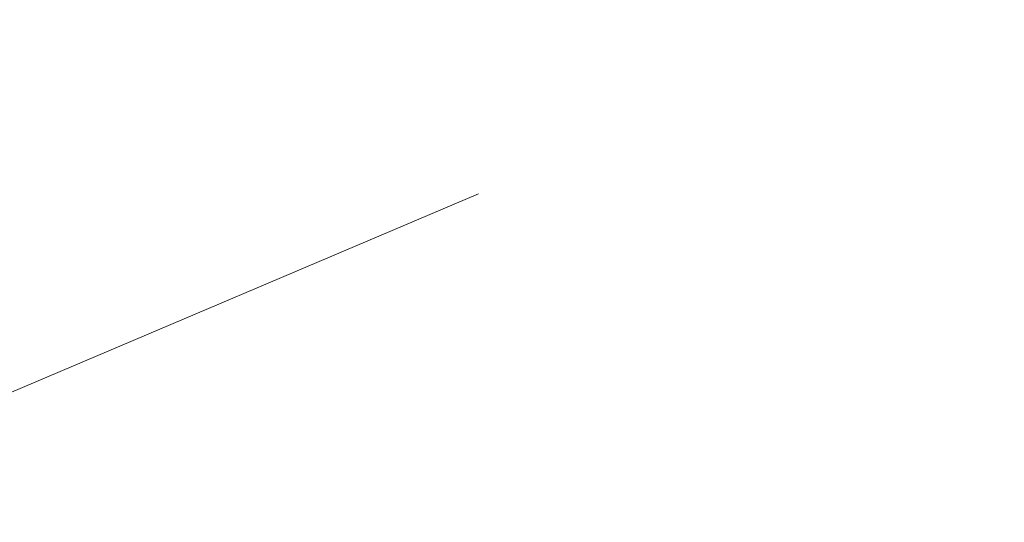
# Model space of a CAD drawing. Extents: x 1620613 to 1693141, y 557269 to 607790.
# Tile 722 of 1056: x 1620830.17 to 1620833.25, y 607317.04 to 607318.62. Entities that reach past the tile are written whole.
import ezdxf

# ---------------------------------------------------------------- set-up
doc = ezdxf.new("R2010")
doc.units = 0
doc.header["$LTSCALE"] = 10
doc.header["$MEASUREMENT"] = 0
for name, pattern in [('DGN Style 2', [7.346996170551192, 4.408197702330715, -2.938798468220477]), ('DGN Style 3', [10.28579463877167, 7.346996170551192, -2.938798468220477]), ('DGN Style 5', [5.142897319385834, 2.204098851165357, -2.938798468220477])]:
    doc.linetypes.add(name, pattern=pattern)
for name, color, linetype, lineweight in [('DT_X_Contour_Minor', 136, 'DGN Style 3', 0), ('PV_X_Driveway', 7, 'DGN Style 5', 0), ('SV_X_Top_of_Bank', 97, 'DGN Style 2', 0)]:
    doc.layers.add(name, color=color, linetype=linetype, lineweight=lineweight)

# ---------------------------------------------------------------- blocks, each defined once
blk = doc.blocks.new('*U1004')
at = {"layer": 'DT_X_Contour_Minor', "transparency": 33554559, "flags": 128}
for points, elevation in [([(-24.18095962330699, 52.19456630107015), (-26.13961108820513, 50.80046222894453), (-26.52381164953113, 50.52720175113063), (-26.83699127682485, 50.30489349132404), (-27.07914997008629, 50.13353744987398), (-27.25028772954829, 50.01313362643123), (-27.6119605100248, 49.75999305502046), (-27.86025474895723, 49.55198737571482), (-28.33388288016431, 49.11782576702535), (-29.03284490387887, 48.4575082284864), (-29.95714082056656, 47.57103476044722), (-32.72237512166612, 44.90556427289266), (-33.69162985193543, 43.94827698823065), (-34.52546831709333, 43.07551799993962), (-35.22389051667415, 42.287287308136), (-35.78689645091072, 41.58358491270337), (-37.10769058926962, 39.81974958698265), (-37.57608096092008, 39.21586285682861), (-37.99065647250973, 38.72707916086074), (-38.35141712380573, 38.35339849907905), (-38.65836291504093, 38.09482087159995), (-39.40513187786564, 37.55875124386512), (-39.65607010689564, 37.37009547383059), (-39.84880807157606, 37.20618038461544), (-39.98334577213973, 37.06700597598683), (-40.05968320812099, 36.95257224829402), (-40.18564935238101, 36.68040321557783), (-40.22203130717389, 36.57873467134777), (-40.23670256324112, 36.47785581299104), (-40.22966312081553, 36.37776664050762), (-40.20091298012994, 36.27846715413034), (-40.01608735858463, 35.81691215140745), (-40.15048069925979, 35.74531068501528), (-40.16360001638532, 35.73708894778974), (-40.14536082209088, 35.74311007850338), (-40.09576311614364, 35.76337407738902), (-40.01480689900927, 35.79788094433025), (-39.75711230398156, 35.90888974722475), (-39.66908160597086, 35.93833058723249), (-39.59826045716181, 35.94339650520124), (-39.54464885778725, 35.924087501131), (-39.50824680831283, 35.88040357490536), (-39.43412074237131, 35.73141320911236), (-39.40460542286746, 35.66106522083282), (-39.37165401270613, 35.56176403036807), (-39.33526651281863, 35.4335096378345), (-39.29544292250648, 35.2763020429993), (-39.18466522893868, 34.81847752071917), (-39.17252586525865, 34.65688272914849), (-39.21919104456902, 34.51546674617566), (-39.32466076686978, 34.39422957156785), (-39.48893503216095, 34.2931712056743), (-40.00540579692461, 34.0505873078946), (-40.19436498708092, 33.96038744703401), (-40.37388948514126, 33.87172578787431), (-40.54397928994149, 33.78460233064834), (-40.70463440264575, 33.69901707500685), (-41.12046844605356, 33.47284066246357), (-41.26366915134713, 33.39187158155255), (-41.38139573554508, 33.31859664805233), (-41.4736481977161, 33.25301586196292), (-41.54042653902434, 33.19512922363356), (-41.68453661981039, 33.05102371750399), (-41.74308398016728, 32.99779644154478), (-41.81064350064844, 32.94619374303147), (-41.88721518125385, 32.89621562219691), (-41.97279902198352, 32.84786207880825), (-42.21303881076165, 32.72108539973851), (-42.29075835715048, 32.67889523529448), (-42.34373715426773, 32.64740725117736), (-42.37197520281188, 32.62662144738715), (-42.37547250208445, 32.61653782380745), (-42.35181096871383, 32.60391773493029), (-42.39091265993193, 32.583645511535), (-42.52596388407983, 32.53229390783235), (-42.75696464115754, 32.44986292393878), (-43.08391493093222, 32.33635255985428), (-44.0837150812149, 31.99221908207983), (-44.42547770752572, 31.87377317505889), (-44.70091547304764, 31.776535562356), (-44.91002837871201, 31.70050624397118), (-45.05281642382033, 31.64568522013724), (-45.34515139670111, 31.52777354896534), (-45.44244383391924, 31.48830485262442), (-45.51506991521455, 31.45833251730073), (-45.56302964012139, 31.43785654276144), (-45.58632300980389, 31.42687692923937), (-45.61555018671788, 31.41025977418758), (-45.65389966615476, 31.39085678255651), (-45.74702772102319, 31.34511067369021), (-45.89493435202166, 31.27302144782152), (-46.0976195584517, 31.1745891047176), (-46.71115154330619, 30.87697870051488), (-46.99779240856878, 30.74271758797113), (-47.39756601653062, 30.56314205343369), (-47.91047236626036, 30.33825209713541), (-48.53651145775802, 30.06804771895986), (-50.35679269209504, 29.28708348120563), (-51.06820952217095, 28.98171731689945), (-51.83724908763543, 28.65134200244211), (-52.66391138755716, 28.29595753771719), (-53.54819642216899, 27.91556392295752), (-55.9831201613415, 26.86783541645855), (-57.01666897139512, 26.41871289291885), (-58.29112259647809, 25.85714170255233), (-59.80648103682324, 25.18312184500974), (-61.56274429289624, 24.39665332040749), (-66.5673193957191, 22.14947236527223), (-68.33273958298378, 21.3572880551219), (-69.87556881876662, 20.66612084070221), (-71.19580710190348, 20.07597072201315), (-72.29345443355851, 19.58683769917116), (-74.92372604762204, 18.41717243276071), (-76.0391293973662, 17.92006916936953), (-77.4126357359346, 17.30600832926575), (-79.04424506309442, 16.57498991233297), (-80.93395737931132, 15.72701391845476), (-86.31732754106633, 13.30980116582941), (-88.17255430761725, 12.47632087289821), (-89.70070698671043, 11.78878955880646), (-90.90178557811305, 11.24720722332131), (-91.77579008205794, 10.85157386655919), (-93.67036997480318, 9.991150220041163), (-94.38000876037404, 9.669193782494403), (-95.0879901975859, 9.348642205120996), (-95.79431428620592, 9.02949548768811), (-96.49898102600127, 8.71175363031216), (-98.37588253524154, 7.866315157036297), (-99.06783932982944, 7.55473544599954), (-99.73603358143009, 7.254075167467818), (-100.380465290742, 6.964334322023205), (-101.0011344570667, 6.685512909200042), (-102.6245688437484, 5.956548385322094), (-103.1982293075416, 5.697795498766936), (-103.7016349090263, 5.468260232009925), (-104.1347856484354, 5.26794258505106), (-104.4976815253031, 5.096842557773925), (-105.3717307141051, 4.679532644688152), (-105.6991237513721, 4.523773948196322), (-106.0257659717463, 4.369480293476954), (-106.3516573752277, 4.216651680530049), (-106.6767979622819, 4.065288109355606), (-107.5428384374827, 3.663605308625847), (-107.8765955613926, 3.5093037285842), (-108.228336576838, 3.347661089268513), (-108.5980614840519, 3.178677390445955), (-108.9857702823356, 3.002352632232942), (-110.0436389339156, 2.522365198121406), (-110.3899303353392, 2.366441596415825), (-110.6354030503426, 2.258661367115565), (-110.7800570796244, 2.199024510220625), (-110.8238924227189, 2.187531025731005), (-110.8063617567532, 2.221072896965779), (-110.8176179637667, 2.22399142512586), (-110.864534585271, 2.207590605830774), (-110.9471116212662, 2.171870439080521), (-111.065349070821, 2.116830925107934), (-111.4281961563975, 1.944299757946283), (-111.549772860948, 1.887374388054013), (-111.6423676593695, 1.845996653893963), (-111.7059805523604, 1.820166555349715), (-111.7406115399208, 1.809884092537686), (-111.7943182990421, 1.803194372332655), (-111.8286533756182, 1.792639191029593), (-111.8913785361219, 1.765990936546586), (-111.9824937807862, 1.723249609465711), (-112.1019991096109, 1.66441520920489), (-112.4585334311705, 1.486066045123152), (-112.6107108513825, 1.409811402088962), (-112.7998423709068, 1.314809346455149), (-113.0259279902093, 1.201059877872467), (-113.2889677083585, 1.068562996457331), (-114.0396790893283, 0.69024142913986), (-114.2872314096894, 0.568059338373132), (-114.4668548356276, 0.4852542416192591), (-114.5785493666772, 0.4418261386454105), (-114.6223150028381, 0.4377750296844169), (-114.648451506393, 0.4794747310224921), (-114.6577560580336, 0.4941408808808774), (-114.6660673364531, 0.5068645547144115), (-114.6733853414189, 0.5176457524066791), (-114.6797100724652, 0.5264844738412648), (-114.7069078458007, 0.5631993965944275), (-114.8184190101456, 0.5857427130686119), (-114.8512880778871, 0.5817863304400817), (-114.9021047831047, 0.5602557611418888), (-114.9708691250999, 0.521151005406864), (-115.0575811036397, 0.4644720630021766), (-115.3127432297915, 0.2898959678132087), (-115.4414968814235, 0.1639744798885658), (-115.6363862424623, -0.08285791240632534), (-115.8974113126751, -0.4506012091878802), (-116.2245720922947, -0.9392554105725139), (-117.1851817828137, -2.403547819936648), (-117.5714658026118, -2.953456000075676), (-118.0098605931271, -3.504961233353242), (-118.500366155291, -4.058063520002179), (-119.0429824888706, -4.612762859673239), (-120.5594404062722, -6.094090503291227), (-121.1927058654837, -6.659830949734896), (-121.9551588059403, -7.246056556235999), (-122.8467992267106, -7.852767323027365), (-123.8676271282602, -8.479963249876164), (-126.7620848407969, -10.17979926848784), (-127.864000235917, -10.8284669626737), (-128.9989031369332, -11.49959303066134), (-130.1667935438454, -12.19317747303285), (-131.3676714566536, -12.90922028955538), (-134.6139958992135, -14.84861229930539), (-135.6910177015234, -15.49258175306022), (-136.4873397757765, -15.96994610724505), (-137.00296212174, -16.28070536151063), (-137.237884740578, -16.42485951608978), (-137.4900787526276, -16.58713046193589), (-137.7565083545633, -16.75856111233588), (-138.3666516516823, -17.1511498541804), (-139.3205086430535, -17.76489668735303), (-140.6180793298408, -18.59980161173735), (-144.5365527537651, -21.12109219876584), (-146.057583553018, -22.07550189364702), (-147.6818208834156, -23.04776303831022), (-149.4092647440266, -24.03787563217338), (-151.2399151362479, -25.04583967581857), (-156.2592582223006, -27.75754572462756), (-157.9071188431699, -28.64785731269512), (-159.0861933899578, -29.28501254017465), (-159.7964818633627, -29.66901140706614), (-160.0379842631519, -29.799853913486), (-160.0569425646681, -29.81122544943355), (-160.0890574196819, -29.82893668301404), (-160.1711832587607, -29.87354173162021), (-160.3033200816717, -29.94504059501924), (-160.4854678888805, -30.04343327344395), (-161.0378766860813, -30.34167216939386), (-161.453391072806, -30.58673781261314), (-162.2856276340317, -31.09825556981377), (-163.5345863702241, -31.8762254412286), (-165.2002672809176, -32.92064742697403), (-173.9457966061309, -38.41633829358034), (-174.5053201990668, -38.7314004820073), (-174.867815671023, -38.89980899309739), (-175.7155062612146, -39.27000787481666), (-177.0483919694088, -39.84199712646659), (-178.8664727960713, -40.61577674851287), (-184.3616151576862, -42.94824290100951), (-186.1728366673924, -43.71679719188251), (-187.4851444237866, -44.27311045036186), (-188.2985384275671, -44.61718267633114), (-188.6130186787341, -44.74901386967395), (-188.7864143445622, -44.81757567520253), (-188.8437101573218, -44.84031453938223), (-188.8855508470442, -44.85710977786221), (-188.9119364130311, -44.86796139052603), (-188.9228668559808, -44.87286937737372), (-188.931407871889, -44.87803250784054), (-188.9728376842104, -44.90323402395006), (-189.0907213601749, -44.97496622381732), (-189.2850588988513, -45.09322910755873), (-189.5558503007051, -45.25802267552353), (-190.9979358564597, -46.13563092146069), (-200.9809675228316, -50.38128774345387), (-202.8592208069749, -51.18005113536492), (-204.215538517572, -51.75677410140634), (-205.04992065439, -52.11145664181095), (-205.3623672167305, -52.24409875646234), (-205.4996439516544, -52.30175716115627), (-205.6967714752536, -52.38455384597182), (-206.1851964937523, -52.58970009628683), (-206.9649190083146, -52.91719591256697), (-208.0359390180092, -53.36704129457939), (-211.2803890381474, -54.72976173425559), (-212.5267256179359, -55.24626083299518), (-213.8323978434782, -55.77371779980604), (-215.1974057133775, -56.31213263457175), (-216.6217492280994, -56.86150533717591), (-220.4991127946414, -58.34110970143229), (-221.7850403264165, -58.8320294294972), (-222.734800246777, -59.19508533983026), (-223.3483925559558, -59.43027743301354), (-223.6258172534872, -59.53760570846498), (-223.9173929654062, -59.65332935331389), (-224.22196076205, -59.77157573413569), (-224.9169823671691, -60.039522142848), (-226.0024577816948, -60.45716857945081), (-227.4783870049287, -61.02451504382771), (-231.9348033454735, -62.73703898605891), (-233.6412232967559, -63.39652951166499), (-235.4181708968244, -64.09060813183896), (-237.2656461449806, -64.81927484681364), (-239.1836490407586, -65.5825296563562), (-244.3923602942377, -67.6639932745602), (-246.1431725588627, -68.36306236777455), (-247.4890759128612, -68.89917193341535), (-248.4300703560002, -69.27232197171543), (-248.9661558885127, -69.48251248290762), (-249.8558387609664, -69.82574114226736), (-250.2946615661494, -69.97874927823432), (-250.9438678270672, -70.1803521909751), (-251.8034575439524, -70.43054988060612), (-252.8734307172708, -70.72934234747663), (-256.0072037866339, -71.59091529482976), (-257.3000331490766, -71.91154492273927), (-258.8281914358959, -72.22725409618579), (-260.5916786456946, -72.53804281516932), (-262.5904947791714, -72.84391107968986), (-268.2344430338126, -73.6529991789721), (-269.2004858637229, -74.22120432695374), (-267.8656531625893, -75.31900369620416), (-264.229944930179, -76.94639728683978), (-258.2933611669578, -79.1033850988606), (-239.394637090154, -85.56147822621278), (-233.1634486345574, -87.66069986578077), (-228.643926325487, -89.1147949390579), (-225.8360701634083, -89.92376344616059), (-224.7398801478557, -90.08760538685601), (-224.0989283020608, -89.66434847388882), (-223.7262266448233, -89.61622242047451), (-223.0888355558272, -89.78928694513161), (-222.1867550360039, -90.18354204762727), (-221.0199850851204, -90.79898772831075), (-217.5556793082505, -92.7350969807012), (-216.3597373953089, -93.36094720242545), (-215.3701409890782, -93.78641592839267), (-214.5868900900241, -94.01150315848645), (-214.0099846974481, -94.03620889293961), (-211.7992323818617, -93.68394549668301), (-207.7296554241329, -92.34900280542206), (-206.1300878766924, -91.03043986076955), (-205.8097007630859, -90.77156042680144), (-205.5340683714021, -90.56002053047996), (-205.303190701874, -90.39582017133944), (-205.117067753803, -90.27895934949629), (-204.6804128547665, -90.0304498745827), (-204.5339060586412, -89.94748955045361), (-204.4218768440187, -89.88499068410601), (-204.3443252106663, -89.84295327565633), (-204.3012511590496, -89.82137732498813), (-204.2323571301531, -89.79112340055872), (-204.0175103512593, -89.70875089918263), (-203.4246405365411, -89.48432383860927), (-202.4537476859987, -89.11784221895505), (-201.1048318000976, -88.60930603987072), (-197.0036920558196, -87.06380348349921), (-195.53523340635, -86.48951762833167), (-194.2057122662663, -85.92578698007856), (-193.0151286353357, -85.37261153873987), (-191.963482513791, -84.8299913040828), (-189.3443428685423, -83.39707762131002), (-188.3270215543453, -82.8713957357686), (-187.2394123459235, -82.36903534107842), (-186.0815152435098, -81.88999643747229), (-184.8533302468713, -81.4342790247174), (-181.484453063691, -80.2501279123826), (-180.3467177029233, -79.84876827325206), (-179.4601695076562, -79.53280269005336), (-178.8248084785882, -79.30223116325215), (-178.4406346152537, -79.15705369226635), (-177.7510872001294, -78.88377251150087), (-177.4752271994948, -78.77552726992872), (-177.1648077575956, -78.65575243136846), (-176.8198288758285, -78.52444799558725), (-176.4402905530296, -78.38161396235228), (-175.3821091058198, -77.98535041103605), (-174.657990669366, -77.70635111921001), (-173.2792714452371, -77.1665509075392), (-171.2459514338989, -76.3659497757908), (-168.5580306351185, -75.30454772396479), (-160.5174407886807, -72.12640769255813), (-157.8664053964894, -71.07881973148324), (-155.9437416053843, -70.31966087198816), (-154.7494494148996, -69.8489311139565), (-154.2835288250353, -69.66663045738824), (-154.0122360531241, -69.56506750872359), (-153.8901976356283, -69.51096790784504), (-153.7275519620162, -69.42484131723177), (-153.5242990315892, -69.30668773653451), (-153.2804388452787, -69.15650716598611), (-152.5760020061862, -68.71332299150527), (-152.3022596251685, -68.54918621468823), (-152.0093601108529, -68.38916401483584), (-151.6973034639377, -68.23325639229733), (-151.3660896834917, -68.08146334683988), (-150.457310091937, -67.68216799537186), (-149.7965649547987, -67.40557416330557), (-148.4959142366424, -66.87526418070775), (-146.5553579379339, -66.09123804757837), (-143.9748960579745, -65.05349576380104), (-136.2404569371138, -61.94789480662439), (-133.6499864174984, -60.91447590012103), (-131.6794041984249, -60.14341989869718), (-130.3287102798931, -59.63472680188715), (-129.597904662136, -59.38839661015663), (-128.475607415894, -59.08133330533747), (-128.0837312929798, -58.95530226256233), (-127.7498258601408, -58.8075066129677), (-127.4738911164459, -58.63794635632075), (-127.2559270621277, -58.44662149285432), (-126.3740264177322, -57.50298804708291), (-125.5114376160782, -56.88272472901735), (-125.3272058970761, -56.75648262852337), (-125.1441916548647, -56.64358346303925), (-124.9623948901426, -56.54402723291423), (-124.7818156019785, -56.45781393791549), (-124.3018941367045, -56.24570239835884), (-124.1252345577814, -56.16937275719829), (-123.9551969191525, -56.09946748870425), (-123.7917812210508, -56.03598659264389), (-123.634987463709, -55.97893006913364), (-123.2257000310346, -55.83534516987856), (-123.0975281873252, -55.78019966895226), (-123.0199782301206, -55.7224518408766), (-122.9930501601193, -55.66210168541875), (-123.01674397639, -55.59914920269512), (-123.2454328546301, -55.29929885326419), (-123.5280223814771, -55.37079651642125), (-123.557898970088, -55.37377578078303), (-123.5264189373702, -55.35207171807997), (-123.4335822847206, -55.30568432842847), (-123.2793890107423, -55.23461361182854), (-122.7863981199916, -55.01218059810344), (-122.5932278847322, -54.92795936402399), (-122.383460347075, -54.84212042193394), (-122.1570955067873, -54.75466377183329), (-121.9141333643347, -54.66558941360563), (-121.2441045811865, -54.42590084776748), (-120.9864257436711, -54.32681635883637), (-120.7159108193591, -54.20932931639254), (-120.4325598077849, -54.07343972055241), (-120.1363727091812, -53.91914757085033), (-119.3294256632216, -53.48316510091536), (-119.0607926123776, -53.33840922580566), (-118.8601037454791, -53.23112845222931), (-118.7273590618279, -53.1613227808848), (-118.6625585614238, -53.1289922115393), (-118.5803494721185, -53.09274416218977), (-118.5320814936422, -53.07158985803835), (-118.4489343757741, -53.0353129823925), (-118.330908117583, -52.9839135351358), (-118.1780027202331, -52.91739151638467), (-117.723749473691, -52.71983603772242), (-117.574481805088, -52.65467205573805), (-117.4673687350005, -52.60734671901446), (-117.40241026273, -52.57786002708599), (-117.3796063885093, -52.56621198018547), (-117.3750021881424, -52.55893538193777), (-117.32292377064, -52.53514638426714), (-117.1701416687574, -52.46923683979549), (-116.916655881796, -52.36120674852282), (-116.56246641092, -52.21105611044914), (-115.4836895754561, -51.75449367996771), (-115.0592612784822, -51.57221276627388), (-114.5950590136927, -51.36779184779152), (-114.0910827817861, -51.14123092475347), (-113.547332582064, -50.89252999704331), (-112.044300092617, -50.1998075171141), (-111.4609096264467, -49.93227813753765), (-110.8380125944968, -49.64923185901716), (-110.1756089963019, -49.3506686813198), (-109.4736988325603, -49.03658860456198), (-107.5492629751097, -48.17835253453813), (-106.8173808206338, -47.85253848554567), (-106.0650612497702, -47.51877339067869), (-105.2923042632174, -47.17705725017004), (-104.4991098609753, -46.82739006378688), (-102.3566749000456, -45.88434283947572), (-101.3863502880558, -45.45568486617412), (-100.0822026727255, -44.87699636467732), (-98.44423205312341, -44.14827733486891), (-96.4724384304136, -43.26952777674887), (-90.76922476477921, -40.72615491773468), (-88.75926945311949, -39.8289467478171), (-87.00681376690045, -39.04485188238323), (-85.5118577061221, -38.37387032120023), (-84.27440127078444, -37.81600206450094), (-81.31785027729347, -36.47917111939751), (-80.27335569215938, -36.00698643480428), (-79.35728518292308, -35.59305558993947), (-78.56963874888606, -35.23737858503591), (-77.91041639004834, -34.9399554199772), (-76.32372220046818, -34.22449876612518), (-75.53716309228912, -33.87114173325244), (-74.36750640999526, -33.34766312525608), (-72.81475215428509, -32.65406294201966), (-70.87890032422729, -31.79034118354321), (-65.20583201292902, -29.2602543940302), (-63.27956802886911, -28.40062648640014), (-61.75557730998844, -27.71930785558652), (-60.63385985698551, -27.21629850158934), (-59.91441566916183, -26.89159842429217), (-58.53226218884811, -26.26347725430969), (-58.06345880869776, -26.05004163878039), (-57.69366377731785, -25.88082566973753), (-57.42287709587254, -25.75582934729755), (-57.25109876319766, -25.6750526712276), (-56.92503434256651, -25.51860773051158), (-56.77381655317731, -25.44516997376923), (-56.56471150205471, -25.34219040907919), (-56.29771918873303, -25.2096690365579), (-55.97283961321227, -25.04760585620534), (-55.02931106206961, -24.57604829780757), (-54.67752068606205, -24.40195806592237), (-54.3297959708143, -24.23335553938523), (-53.98613691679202, -24.0702407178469), (-53.64654352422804, -23.9126136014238), (-52.746382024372, -23.49959156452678), (-52.45081458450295, -23.36482985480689), (-52.23923338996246, -23.27031125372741), (-52.11163844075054, -23.21603576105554), (-52.06802973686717, -23.20200337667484), (-52.06372152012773, -23.21824116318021), (-52.04211588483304, -23.21375886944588), (-51.98053014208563, -23.18813364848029), (-51.87896429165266, -23.1413655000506), (-51.73741833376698, -23.07345442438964), (-51.3066556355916, -22.8641676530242), (-51.11980596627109, -22.77346711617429), (-50.88232898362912, -22.65833058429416), (-50.59422468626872, -22.51875805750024), (-50.25549307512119, -22.35474953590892), (-49.28470569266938, -21.88481215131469), (-48.97027855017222, -21.73316172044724), (-48.75508766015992, -21.63066346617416), (-48.63913302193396, -21.57731738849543), (-48.62241463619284, -21.5731234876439), (-48.71014727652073, -21.62747598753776), (-48.72413865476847, -21.63849978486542), (-48.70031330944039, -21.63080680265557), (-48.6386712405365, -21.60439704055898), (-48.53921244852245, -21.55927049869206), (-48.22356670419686, -21.41397734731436), (-48.10382505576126, -21.37670235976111), (-47.98133441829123, -21.37384726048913), (-47.85609479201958, -21.40541204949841), (-47.72810617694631, -21.47139672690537), (-47.12441166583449, -21.85963829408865), (-43.89396079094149, -19.59121021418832), (-43.19775608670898, -19.02601108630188), (-42.49362092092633, -18.30259716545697), (-41.78155529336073, -17.42096845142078), (-41.06155920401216, -16.38112494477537), (-39.13099568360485, -13.39725586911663), (-38.40827419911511, -12.38038078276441), (-37.688032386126, -11.56765733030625), (-36.97027024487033, -10.95908551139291), (-36.25498777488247, -10.55466532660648), (-34.35087408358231, -9.748413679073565), (-33.71216939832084, -9.477969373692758), (-33.22414061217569, -9.271325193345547), (-32.88678772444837, -9.128481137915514), (-32.70011073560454, -9.049437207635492), (-32.40320662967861, -8.923720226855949), (-31.99930430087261, -8.653783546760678), (-31.0102753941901, -7.938261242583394), (-29.4361199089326, -6.777153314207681), (-27.27683784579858, -5.170459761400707), (-20.73858357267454, -0.2918294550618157), (-18.53161800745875, 1.345858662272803), (-16.8144120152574, 2.599950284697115), (-15.58696559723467, 3.470445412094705), (-14.84927875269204, 3.957344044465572), (-13.5351265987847, 4.744278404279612), (-13.07620861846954, 5.023531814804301), (-12.68506879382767, 5.27109127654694), (-12.36170712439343, 5.486956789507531), (-12.10612361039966, 5.671128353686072), (-11.51493844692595, 6.119993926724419), (-11.03056794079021, 6.436196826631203), (-10.02084529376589, 7.048156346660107), (-8.48577050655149, 7.955872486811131), (-6.42534357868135, 9.159345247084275), (-0.230402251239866, 12.76294810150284), (1.8345676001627, 13.96469584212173), (3.383271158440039, 14.86723692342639), (4.41570842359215, 15.47057134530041), (4.931879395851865, 15.77469910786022), (5.619980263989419, 16.18676426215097), (6.044165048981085, 16.44713893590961), (6.800643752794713, 16.91921409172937), (7.889416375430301, 17.60298972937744), (9.31048291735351, 18.49846584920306), (16.71747925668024, 23.17132219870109), (21.32444000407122, 24.17666403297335), (22.23724801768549, 24.25435453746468), (23.00126030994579, 24.0565652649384), (23.6164768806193, 23.5832962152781), (24.08289772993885, 22.8345473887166), (25.91233834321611, 18.69760005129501)], 1.800041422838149), ([(-26.4221577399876, 51.95833175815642), (-27.71982852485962, 51.03469212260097), (-27.97437398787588, 50.85364810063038), (-28.18186575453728, 50.70636159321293), (-28.34230382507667, 50.59283259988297), (-28.4556881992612, 50.51306112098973), (-28.69530826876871, 50.34534719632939), (-28.85981133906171, 50.20753661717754), (-29.17360549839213, 49.91989032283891), (-29.63669074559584, 49.48240831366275), (-30.24906708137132, 48.8950905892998), (-32.08112542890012, 47.12912903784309), (-32.72328845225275, 46.49489483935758), (-33.27573376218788, 45.91666340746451), (-33.73846135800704, 45.39443474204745), (-34.11147124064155, 44.92820884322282), (-34.98654064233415, 43.75961013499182), (-35.37127004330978, 43.30610329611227), (-35.86915619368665, 42.82203181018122), (-36.48019909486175, 42.30739567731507), (-37.20439874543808, 41.76219489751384), (-39.28647348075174, 40.2675732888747), (-39.98611710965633, 39.74158006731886), (-40.52349194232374, 39.28456660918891), (-40.89859798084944, 38.89653291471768), (-41.11143522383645, 38.57747898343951), (-41.46264281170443, 37.81864151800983), (-41.56407973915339, 37.53517833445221), (-41.60498482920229, 37.25391688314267), (-41.58535808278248, 36.97485716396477), (-41.50519949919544, 36.69799917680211), (-40.98988515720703, 35.41113261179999), (-41.36458870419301, 35.2114997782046), (-41.40116681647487, 35.18857666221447), (-41.35031391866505, 35.20536424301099), (-41.21203001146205, 35.26186252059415), (-40.98631509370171, 35.35807149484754), (-40.26783396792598, 35.66757635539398), (-40.02239461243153, 35.74966068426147), (-39.8249373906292, 35.76378502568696), (-39.6754623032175, 35.70994937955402), (-39.57396934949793, 35.58815374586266), (-39.36729765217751, 35.17275207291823), (-39.29846415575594, 35.03223562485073), (-39.24696743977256, 34.92223753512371), (-39.21280750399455, 34.84275780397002), (-39.19598434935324, 34.79379643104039), (-39.17423830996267, 34.70392391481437), (-39.19917079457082, 34.65937235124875), (-39.29027777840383, 34.59312204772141), (-39.44755926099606, 34.50517300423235), (-39.67101524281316, 34.39552522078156), (-40.35513052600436, 34.07419947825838), (-40.58325396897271, 33.96678022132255), (-40.75453783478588, 33.8855167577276), (-40.86898212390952, 33.83040908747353), (-40.92658683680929, 33.80145721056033), (-41.00441330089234, 33.7591265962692), (-41.04055930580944, 33.73462800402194), (-41.09062747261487, 33.69288018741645), (-41.15461780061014, 33.63388314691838), (-41.2325302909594, 33.55763688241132), (-41.45885981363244, 33.33131454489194), (-41.55081032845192, 33.24771939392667), (-41.65691473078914, 33.16667569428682), (-41.77717302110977, 33.08818344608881), (-41.91158519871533, 33.01224264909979), (-42.28888952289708, 32.81313579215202), (-42.41095057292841, 32.74687478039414), (-42.49415548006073, 32.69742188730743), (-42.53850424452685, 32.66477711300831), (-42.54399686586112, 32.64894045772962), (-42.50683566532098, 32.62912020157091), (-42.53423417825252, 32.60898901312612), (-42.64430061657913, 32.56346063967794), (-42.83703498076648, 32.49253508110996), (-43.11243727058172, 32.39621233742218), (-43.95706727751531, 32.10548877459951), (-44.25215094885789, 32.00285932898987), (-44.50392945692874, 31.91301366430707), (-44.71240280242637, 31.83595178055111), (-44.8775709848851, 31.77167367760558), (-45.26027925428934, 31.61731044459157), (-45.38764896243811, 31.56564027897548), (-45.48272688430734, 31.5264022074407), (-45.54551302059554, 31.49959622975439), (-45.5760073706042, 31.48522234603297), (-45.61426992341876, 31.46346811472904), (-45.66447487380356, 31.43806682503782), (-45.78639281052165, 31.37817862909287), (-45.98002373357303, 31.28380352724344), (-46.24536764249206, 31.15494151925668), (-47.04856871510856, 30.7653269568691), (-47.38836151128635, 30.6047740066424), (-47.80533909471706, 30.41532607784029), (-48.29950146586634, 30.19698317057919), (-48.87084862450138, 29.94974528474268), (-50.49735409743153, 29.25191761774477), (-51.13303793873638, 28.97905882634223), (-51.8202103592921, 28.68385320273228), (-52.55887135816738, 28.3663007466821), (-53.3490209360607, 28.02640145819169), (-55.52473791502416, 27.09020757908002), (-56.49371372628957, 26.66848666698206), (-57.76885342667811, 26.10546933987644), (-59.35015701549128, 25.40115559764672), (-61.23762449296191, 24.55554544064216), (-66.6790896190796, 22.11218980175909), (-68.57485017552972, 21.26142299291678), (-70.18103300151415, 20.54163929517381), (-71.49763809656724, 19.95283870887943), (-72.52466546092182, 19.49502123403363), (-74.8773014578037, 18.44881878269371), (-75.91999211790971, 17.98397094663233), (-77.28358709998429, 17.37407927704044), (-78.96808640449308, 16.61914377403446), (-80.97349003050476, 15.71916443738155), (-86.74910546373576, 13.12582776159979), (-88.72374219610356, 12.23877836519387), (-90.31594081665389, 11.52263268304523), (-91.52570132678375, 10.97739071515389), (-92.3530237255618, 10.60305246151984), (-94.04929930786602, 9.832688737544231), (-94.68466071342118, 9.54443124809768), (-95.31853824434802, 9.257431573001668), (-95.95093189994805, 8.971689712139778), (-96.58184168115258, 8.687205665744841), (-98.26228926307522, 7.930258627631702), (-98.89682115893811, 7.644555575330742), (-99.54008116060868, 7.355156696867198), (-100.1920692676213, 7.06206199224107), (-100.8527854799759, 6.765271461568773), (-102.6263328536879, 5.968902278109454), (-103.2449727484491, 5.690073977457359), (-103.7707319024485, 5.450865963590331), (-104.2036103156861, 5.251278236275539), (-104.5436079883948, 5.091310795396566), (-105.3264274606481, 4.717558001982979), (-105.6287788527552, 4.573821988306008), (-105.9487184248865, 4.422928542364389), (-106.2862461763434, 4.264877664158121), (-106.6413621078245, 4.099669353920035), (-107.6117888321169, 3.649570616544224), (-107.9746458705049, 3.481720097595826), (-108.3353969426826, 3.315742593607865), (-108.6940420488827, 3.151638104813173), (-109.0505811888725, 2.989406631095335), (-109.9985442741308, 2.55928672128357), (-110.3086120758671, 2.420033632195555), (-110.5278431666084, 2.324864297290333), (-110.6562375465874, 2.273778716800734), (-110.6937952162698, 2.266776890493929), (-110.6728333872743, 2.306883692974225), (-110.6862926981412, 2.310373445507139), (-110.7423920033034, 2.290762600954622), (-110.8411313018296, 2.24805115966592), (-110.9825105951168, 2.182239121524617), (-111.4163753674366, 1.975939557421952), (-111.5617474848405, 1.90787255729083), (-111.6724652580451, 1.858396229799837), (-111.7485286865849, 1.827510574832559), (-111.7899377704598, 1.815215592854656), (-111.8541562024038, 1.807216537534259), (-111.8952114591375, 1.794595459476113), (-111.9702134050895, 1.76273151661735), (-112.0791620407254, 1.71162470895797), (-112.2220573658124, 1.641275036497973), (-112.6483738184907, 1.428018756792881), (-112.8175543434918, 1.34328058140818), (-113.0053585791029, 1.249008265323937), (-113.2117865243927, 1.145201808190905), (-113.4368381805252, 1.031861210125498), (-114.0618075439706, 0.7169074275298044), (-114.2700324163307, 0.618599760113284), (-114.4259800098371, 0.5598920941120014), (-114.5296503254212, 0.5407844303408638), (-114.5810433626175, 0.5612767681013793), (-114.6483884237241, 0.6687230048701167), (-114.6723631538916, 0.7065127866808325), (-114.6937785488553, 0.7392974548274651), (-114.7126346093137, 0.7670770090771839), (-114.7289313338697, 0.7898514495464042), (-114.799010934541, 0.884453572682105), (-115.0863380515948, 0.9425401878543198), (-115.1710306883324, 0.9323459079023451), (-115.3019684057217, 0.8768688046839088), (-115.4791512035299, 0.7761088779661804), (-115.702579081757, 0.6300661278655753), (-116.3600468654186, 0.180241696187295), (-116.6101513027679, -0.01975269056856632), (-116.8673637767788, -0.2823675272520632), (-117.131684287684, -0.6076028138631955), (-117.4031128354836, -0.995458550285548), (-118.1363996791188, -2.11323444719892), (-118.4312717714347, -2.533009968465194), (-118.765922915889, -2.954004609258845), (-119.1403531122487, -3.376218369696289), (-119.5545623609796, -3.79965124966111), (-120.712159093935, -4.930431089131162), (-121.2576473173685, -5.398751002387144), (-122.025914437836, -5.955625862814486), (-123.0169604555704, -6.601055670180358), (-124.2307853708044, -7.33504042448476), (-127.7646903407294, -9.410406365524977), (-129.0504631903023, -10.16678530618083), (-130.2573530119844, -10.87939767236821), (-131.3853598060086, -11.54824346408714), (-132.4344835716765, -12.17332268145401), (-135.1269695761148, -13.78184516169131), (-136.0246570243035, -14.31878836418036), (-136.6983548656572, -14.72322611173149), (-137.1480630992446, -14.99515840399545), (-137.3737817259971, -15.13458524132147), (-137.677045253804, -15.32971620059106), (-137.9974270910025, -15.53586171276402), (-138.7311249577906, -16.00795002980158), (-139.8781388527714, -16.74598115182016), (-141.4384687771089, -17.74995507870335), (-146.1504366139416, -20.78180929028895), (-147.8899061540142, -21.88109677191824), (-149.5743388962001, -22.90506855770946), (-151.2037348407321, -23.85372464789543), (-152.7780939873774, -24.72706504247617), (-156.9030026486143, -26.95555183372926), (-158.2580997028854, -27.68774060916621), (-159.2297093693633, -28.21294184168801), (-159.8178316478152, -28.53115553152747), (-160.0224665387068, -28.64238167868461), (-160.0568430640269, -28.66300134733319), (-160.0893978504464, -28.68125328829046), (-160.1612798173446, -28.72054435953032), (-160.2724889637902, -28.78087456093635), (-160.4230252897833, -28.8622438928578), (-160.8768917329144, -29.10728095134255), (-161.2334875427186, -29.31818412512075), (-161.9628751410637, -29.7671158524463), (-163.0650545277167, -30.45407613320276), (-164.540025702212, -31.3790649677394), (-168.9703378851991, -34.16307326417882), (-170.4930653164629, -35.11789278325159), (-171.7385134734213, -35.89434511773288), (-172.7066823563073, -36.49243026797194), (-173.3975719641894, -36.91214823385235), (-174.8702385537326, -37.79357323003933), (-175.577311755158, -38.18167739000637), (-176.5940314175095, -38.68492112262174), (-177.9203975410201, -39.30330442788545), (-179.5564101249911, -40.0368273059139), (-184.331972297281, -42.14640774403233), (-185.9600141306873, -42.86267835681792), (-187.2624680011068, -43.4293048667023), (-188.2393339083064, -43.84628727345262), (-188.890611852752, -44.11362557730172), (-190.1932357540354, -44.62700225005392), (-190.8766222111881, -44.90431178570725), (-191.9498136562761, -45.35120788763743), (-193.4128100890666, -45.9676905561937), (-195.265611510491, -46.75375979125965), (-200.7261552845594, -49.0760598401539), (-202.5265453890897, -49.8416973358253), (-203.8323078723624, -50.39688478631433), (-204.6434427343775, -50.74162219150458), (-204.9599499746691, -50.87590955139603), (-205.1444657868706, -50.9534091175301), (-205.4094279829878, -51.06469744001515), (-206.0659277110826, -51.34043773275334), (-207.1139649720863, -51.78062999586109), (-208.5535397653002, -52.38527422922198), (-212.9144559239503, -54.21692814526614), (-214.4953707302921, -54.87517555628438), (-215.9674280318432, -55.47617735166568), (-217.3306278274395, -56.01993353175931), (-218.5849701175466, -56.50644409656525), (-221.7847395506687, -57.72747811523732), (-222.8509311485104, -58.13458622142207), (-223.6496788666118, -58.44013502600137), (-224.1809827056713, -58.64412452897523), (-224.4448426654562, -58.74655473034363), (-224.7918773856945, -58.88428953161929), (-225.0772514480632, -58.99538952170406), (-225.673097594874, -59.22538839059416), (-226.5794158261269, -59.57428613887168), (-227.796206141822, -60.04208276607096), (-231.4549430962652, -61.44807227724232), (-232.9376689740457, -62.02218422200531), (-234.6417938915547, -62.69002792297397), (-236.5673178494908, -63.4516033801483), (-238.7142408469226, -64.3069105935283), (-244.7345675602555, -66.71270550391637), (-246.739514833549, -67.51349833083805), (-248.2391116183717, -68.111530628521), (-249.2333579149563, -68.50680239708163), (-249.72225372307, -68.69931363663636), (-250.3521752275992, -68.94232956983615), (-250.7275681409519, -69.0684500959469), (-251.3813057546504, -69.26454972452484), (-252.313388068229, -69.53062845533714), (-253.523815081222, -69.86668628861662), (-257.1227467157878, -70.85614598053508), (-258.6074759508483, -71.22436795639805), (-260.3624649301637, -71.58693911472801), (-262.3877136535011, -71.94385945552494), (-264.6832221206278, -72.2951289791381), (-271.1649243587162, -73.22431328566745), (-272.2743608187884, -73.87685941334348), (-270.7413935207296, -75.13760956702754), (-266.5660224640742, -77.00656374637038), (-259.7482476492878, -79.48372195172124), (-238.0443097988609, -86.90041586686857), (-230.9031500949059, -89.32110521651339), (-225.7576243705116, -91.02065282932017), (-222.6077326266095, -91.99905870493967), (-221.453474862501, -92.2563228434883), (-221.0362994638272, -91.98083823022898), (-220.7937196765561, -91.94951449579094), (-220.3788618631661, -92.06215675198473), (-219.7917260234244, -92.31876499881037), (-219.0323121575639, -92.71933923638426), (-216.7775044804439, -93.9794918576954), (-215.9991035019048, -94.38683808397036), (-215.3550063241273, -94.66376229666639), (-214.8452129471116, -94.81026449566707), (-214.4697233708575, -94.82634468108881), (-213.0308142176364, -94.59706751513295), (-209.0644522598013, -93.2959824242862), (-208.0970566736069, -93.20292095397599), (-206.8947393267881, -93.48134443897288), (-205.4575002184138, -94.13125287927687), (-203.7853393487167, -95.15264627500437), (-199.0130146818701, -98.3716752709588), (-197.5992905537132, -99.25004037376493), (-196.9373616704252, -99.47086393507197), (-197.0272280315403, -99.03414595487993), (-197.8688896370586, -97.93988643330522), (-201.1157142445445, -94.14513898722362), (-202.1445991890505, -92.86694454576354), (-202.7961355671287, -91.87842180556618), (-203.0703233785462, -91.1795707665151), (-202.9671626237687, -90.77039142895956), (-201.6052657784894, -89.53678849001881), (-196.2946542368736, -87.53550001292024), (-195.1693159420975, -87.08935588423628), (-194.06927743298, -86.60861856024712), (-192.994538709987, -86.09328804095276), (-191.9450997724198, -85.54336432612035), (-189.1803289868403, -84.0307768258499), (-188.1064418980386, -83.47586562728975), (-186.9583587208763, -82.94557265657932), (-185.7360794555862, -82.43989791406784), (-184.4396041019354, -81.9588413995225), (-180.8834083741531, -80.70884833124), (-179.6824118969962, -80.28517202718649), (-178.7465692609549, -79.95163791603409), (-178.0758804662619, -79.70824599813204), (-177.6703455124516, -79.55499627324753), (-176.9424574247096, -79.26651993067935), (-176.675729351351, -79.16141957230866), (-176.4214611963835, -79.06247575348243), (-176.1796529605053, -78.96968847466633), (-175.9503046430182, -78.88305773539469), (-175.3553223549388, -78.6602511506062), (-174.762106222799, -78.4298333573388), (-173.4286945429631, -77.90568491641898), (-171.3550873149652, -77.08780582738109), (-168.5412845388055, -75.9761960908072), (-160.0508830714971, -72.6202625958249), (-157.2561313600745, -71.51578799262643), (-155.2396773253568, -70.71931430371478), (-154.001520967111, -70.2308415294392), (-153.5416622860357, -70.0503696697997), (-153.3531027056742, -69.97977926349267), (-153.2682810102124, -69.9421778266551), (-153.155235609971, -69.88231632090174), (-153.0139665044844, -69.800194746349), (-152.8444736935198, -69.69581310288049), (-152.3548612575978, -69.38778196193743), (-152.1645990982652, -69.27370018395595), (-151.9610219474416, -69.16247820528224), (-151.74412980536, -69.05411602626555), (-151.5139226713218, -68.94861364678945), (-150.8822836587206, -68.6710870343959), (-150.2915771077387, -68.4260573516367), (-148.9931867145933, -67.89911326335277), (-146.9871124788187, -67.09025476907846), (-144.2733544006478, -65.99948186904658), (-136.0930877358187, -62.71486826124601), (-133.3686395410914, -61.62607873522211), (-131.3304949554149, -60.82317036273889), (-129.9786539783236, -60.30614314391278), (-129.313116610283, -60.07499707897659), (-128.4534217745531, -59.83978244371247), (-128.1407040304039, -59.72982814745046), (-127.8473219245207, -59.57637623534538), (-127.573275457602, -59.3794267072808), (-127.3185646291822, -59.13897956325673), (-126.1750305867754, -57.91539845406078), (-125.6638016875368, -57.54778814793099), (-125.5201019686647, -57.45771540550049), (-125.3081009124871, -57.34504445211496), (-125.027798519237, -57.20977528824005), (-124.67919478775, -57.05190791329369), (-123.658516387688, -56.60079729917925), (-123.3162236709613, -56.45018668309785), (-123.0548543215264, -56.33668779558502), (-122.8744083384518, -56.26030063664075), (-122.774885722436, -56.22102520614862), (-122.6173899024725, -56.16577302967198), (-122.578404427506, -56.13100091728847), (-122.5795698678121, -56.06812371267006), (-122.6208862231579, -55.97714141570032), (-122.702353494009, -55.85805402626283), (-123.176219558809, -55.23673432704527), (-123.2689925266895, -55.26020671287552), (-123.27880088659, -55.26118479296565), (-123.2684661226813, -55.25405943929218), (-123.2379882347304, -55.2388306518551), (-123.1873672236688, -55.21549843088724), (-123.0255203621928, -55.14247459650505), (-122.9375661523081, -55.10604744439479), (-122.7950886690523, -55.05153386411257), (-122.5980879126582, -54.97893385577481), (-122.3465638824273, -54.88824741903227), (-121.6031354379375, -54.62230168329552), (-121.3172286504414, -54.51236278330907), (-121.0170796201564, -54.38200538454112), (-120.7026883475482, -54.2312294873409), (-120.3740548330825, -54.06003509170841), (-119.4787091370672, -53.57629203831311), (-119.1806481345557, -53.41567858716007), (-118.9579743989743, -53.29664552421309), (-118.8106879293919, -53.2191928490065), (-118.7387887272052, -53.18332056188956), (-118.6475738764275, -53.14310164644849), (-118.5940182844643, -53.11962995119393), (-118.5017626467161, -53.07937905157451), (-118.370806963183, -53.02234894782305), (-118.2011512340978, -52.94853963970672), (-117.697135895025, -52.72934254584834), (-117.5315163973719, -52.65704004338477), (-117.4126694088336, -52.60453035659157), (-117.3405949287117, -52.57181348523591), (-117.3152929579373, -52.5588894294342), (-117.3101843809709, -52.55081570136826), (-117.2631252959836, -52.52895948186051), (-117.1257794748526, -52.46944611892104), (-116.8981469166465, -52.37227561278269), (-116.5802276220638, -52.23744796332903), (-115.6120605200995, -51.82769804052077), (-115.2194286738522, -51.65870471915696), (-114.7676584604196, -51.45903719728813), (-114.2567498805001, -51.22869547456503), (-113.6867029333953, -50.96767955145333), (-112.0877265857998, -50.23073815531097), (-111.4670962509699, -49.94613143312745), (-110.8044375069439, -49.64501731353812), (-110.0997503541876, -49.32739579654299), (-109.3530347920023, -48.99326688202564), (-107.3057554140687, -48.08024658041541), (-106.5441058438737, -47.74109617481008), (-105.794616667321, -47.40841018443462), (-105.0572878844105, -47.08218860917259), (-104.3321194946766, -46.76243144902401), (-102.4145509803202, -45.91836490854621), (-101.5012583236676, -45.51471419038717), (-100.1995567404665, -44.93681194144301), (-98.50944623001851, -44.18465816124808), (-96.43092679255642, -43.25825285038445), (-90.37032972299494, -40.55550331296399), (-88.25751306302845, -39.61251305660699), (-86.46451088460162, -38.81060444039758), (-84.9913231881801, -38.14977746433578), (-83.8379499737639, -37.63003212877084), (-81.18870737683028, -36.43215342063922), (-80.25277914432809, -36.00904832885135), (-79.43192639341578, -35.63814208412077), (-78.72614912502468, -35.31943468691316), (-78.13544733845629, -35.05292613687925), (-76.71367655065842, -34.4118351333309), (-75.96444420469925, -34.0753918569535), (-74.78307525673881, -33.54688028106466), (-73.16956970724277, -32.82630040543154), (-71.1239275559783, -31.91365223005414), (-65.0926996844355, -29.22383269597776), (-63.05558418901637, -28.31482348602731), (-61.46765860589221, -27.60516050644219), (-60.32892293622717, -27.09484375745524), (-59.63937717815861, -26.78387323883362), (-58.39950837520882, -26.22041349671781), (-57.97896558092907, -26.02894983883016), (-57.64723880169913, -25.8771536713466), (-57.40432803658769, -25.7650249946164), (-57.25023328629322, -25.69256380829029), (-56.95773530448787, -25.55222396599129), (-56.81331861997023, -25.48196517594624), (-56.59944205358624, -25.37644368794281), (-56.31610560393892, -25.23565950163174), (-55.96330927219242, -25.05961261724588), (-54.92990587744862, -24.54313732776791), (-54.55293985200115, -24.35628810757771), (-54.19709432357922, -24.18309691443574), (-53.86236929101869, -24.02356374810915), (-53.54876475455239, -23.87768860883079), (-52.74064665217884, -23.50689893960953), (-52.47525161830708, -23.38610528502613), (-52.28515509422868, -23.30181657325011), (-52.17035707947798, -23.25403280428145), (-52.13085757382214, -23.24275397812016), (-52.12592357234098, -23.26135036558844), (-52.10117963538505, -23.25621700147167), (-52.03064832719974, -23.22686961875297), (-51.91432964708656, -23.17330821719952), (-51.75222359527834, -23.09553279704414), (-51.25889096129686, -22.85584631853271), (-51.05811752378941, -22.75836918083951), (-50.82579668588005, -22.64570262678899), (-50.56192844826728, -22.51784665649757), (-50.2665128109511, -22.37480126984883), (-49.43667457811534, -21.97309435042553), (-49.17018562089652, -21.84487856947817), (-48.99309742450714, -21.7615114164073), (-48.90540998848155, -21.72299289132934), (-48.90712331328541, -21.72932299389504), (-49.03089319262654, -21.80600143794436), (-49.05063169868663, -21.82155339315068), (-49.01701980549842, -21.81070042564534), (-48.93005751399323, -21.77344253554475), (-48.7897448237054, -21.70977972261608), (-48.34444378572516, -21.50480565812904), (-48.17551681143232, -21.45221952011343), (-48.00271166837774, -21.44819165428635), (-47.82602835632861, -21.49272206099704), (-47.64546687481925, -21.58581074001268), (-46.7937975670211, -22.13352721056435), (-42.2364000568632, -18.93331495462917), (-41.3104534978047, -18.22286632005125), (-40.48578418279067, -17.46303995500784), (-39.76239211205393, -16.65383585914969), (-39.140277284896, -15.79525403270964), (-37.61634073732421, -13.43986552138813), (-37.04584322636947, -12.63717082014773), (-36.47730310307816, -11.99562810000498), (-35.91072036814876, -11.51523736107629), (-35.34609502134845, -11.19599860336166), (-33.84303728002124, -10.55956455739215), (-33.33886044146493, -10.34608286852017), (-32.95362323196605, -10.18296333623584), (-32.68732565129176, -10.07020596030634), (-32.53996769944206, -10.00781074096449), (-32.30559933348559, -9.908573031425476), (-31.90467404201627, -9.634235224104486), (-30.87767444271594, -8.885650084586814), (-29.22460053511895, -7.662817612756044), (-26.9454523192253, -5.96573780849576), (-20.03295799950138, -0.8078618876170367), (-17.72287080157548, 0.9096714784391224), (-15.97697994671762, 2.193864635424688), (-14.79528543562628, 3.044717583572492), (-14.17778726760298, 3.462230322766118), (-13.28338727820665, 3.997810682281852), (-12.96057946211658, 4.195819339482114), (-12.66295600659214, 4.388160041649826), (-12.39051691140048, 4.574832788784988), (-12.14326217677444, 4.75583758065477), (-11.51749536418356, 5.230959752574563), (-11.00479138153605, 5.565659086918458), (-9.93600454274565, 6.213415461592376), (-8.311134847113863, 7.174228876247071), (-6.130182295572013, 8.448099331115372), (0.4271349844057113, 12.26249659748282), (2.594258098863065, 13.52337980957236), (4.177639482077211, 14.44523149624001), (5.177279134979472, 15.02805165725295), (5.593177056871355, 15.27184029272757), (5.923915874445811, 15.46990128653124), (6.12780222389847, 15.59505155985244), (6.49140715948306, 15.82195663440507), (7.014730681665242, 16.15061651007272), (7.697772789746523, 16.58103118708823), (11.25797932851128, 18.82706088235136), (20.18971190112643, 20.77616461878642), (21.90178052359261, 21.057118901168), (23.21010100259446, 21.06465157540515), (24.11467333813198, 20.7987626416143), (24.61549753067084, 20.25945209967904), (26.01059809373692, 17.10468581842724)], 2.200041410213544)]:
    blk.add_lwpolyline(points, dxfattribs=dict(at, elevation=elevation))

msp = doc.modelspace()

# ---------------------------------------------------------------- linework, layer by layer
at = {"layer": 'PV_X_Driveway', "extrusion": (-0.06840491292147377, 0.09722345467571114, 0.9929090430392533), "elevation": -50776.94618662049, "flags": 128}
msp.add_lwpolyline([(-1675197.499388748, 432992.9258386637), (-1675193.486980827, 432991.2320525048), (-1675186.401155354, 432990.7443540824), (-1675173.477796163, 432991.3626955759), (-1675157.216023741, 432992.231291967), (-1675138.055450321, 432993.8163605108), (-1675115.649521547, 432995.5191143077), (-1675093.712223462, 432995.5584470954), (-1675072.389942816, 432993.8570568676), (-1675059.619387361, 432992.1641317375), (-1675043.90788481, 432988.1059208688), (-1675031.516761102, 432983.3011168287), (-1675013.58286424, 432975.0375323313)], dxfattribs=at)
at = {"layer": 'SV_X_Top_of_Bank', "extrusion": (0.007114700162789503, -0.05176716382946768, 0.9986338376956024), "elevation": -18855.21206843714, "flags": 128}
msp.add_lwpolyline([(1688341.399474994, 380495.2335694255), (1688359.531308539, 380495.7043637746), (1688370.463455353, 380498.0725351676), (1688395.572580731, 380506.740670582), (1688420.940108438, 380511.7574321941), (1688444.138128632, 380518.355338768), (1688467.22231404, 380528.7305743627), (1688491.262317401, 380540.2151339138), (1688508.535586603, 380545.2887184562), (1688513.5223003, 380548.4010002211), (1688516.051220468, 380548.1495454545), (1688520.39603739, 380549.3039635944), (1688525.368929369, 380551.0706712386)], dxfattribs=at)
at = {"layer": 'SV_X_Top_of_Bank', "extrusion": (0.04489057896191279, -0.1067836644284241, 0.9932683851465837), "elevation": 8952.639644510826, "flags": 128}
msp.add_lwpolyline([(1729619.200279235, -67683.47041249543), (1729610.048117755, -67689.2494116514), (1729593.286163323, -67692.1110974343), (1729566.643396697, -67690.50938442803), (1729551.852254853, -67691.88192179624), (1729536.554039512, -67691.83763185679), (1729515.835796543, -67695.68964613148), (1729501.149706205, -67697.72199223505), (1729469.279658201, -67698.3224800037)], dxfattribs=at)

# ---------------------------------------------------------------- block references
at = {"layer": 'DT_X_Contour_Minor', "transparency": 33554559}
msp.add_blockref('*U1004', (1621028.060791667, 607365.3311666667, 1050.599958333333), dxfattribs=at)

doc.saveas('drawing.dxf')
